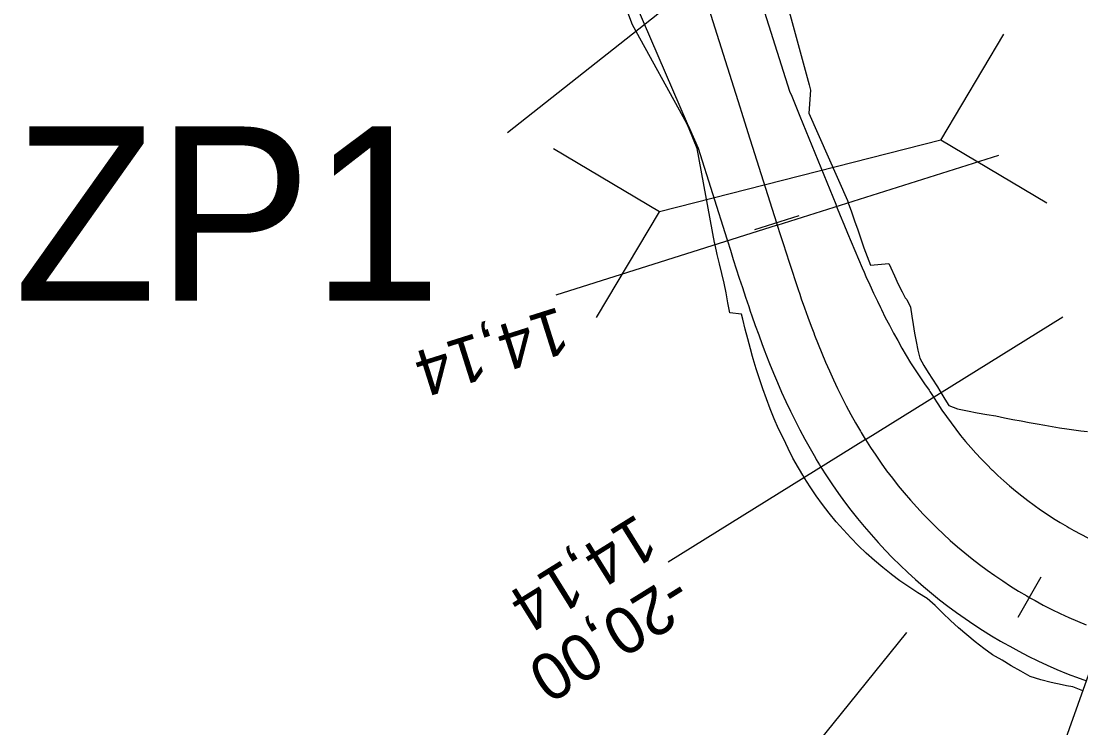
# Model space of a CAD drawing. Extents: x -636600 to -628587, y -1090963 to -1085869.
# Drawn here: x -635055.28 to -635009.69, y -1089355.55 to -1089325.13 of the extents above; entities that cross this region are included whole.
import ezdxf

# ---------------------------------------------------------------- set-up
doc = ezdxf.new("R2010")
doc.units = 0
for name, color, linetype in [('03_PC_OBJEKTY_NÁVRH', 7, 'Continuous'), ('03_PC_OBJEKTY_STAV', 7, 'Continuous'), ('HEKTOMETRY20', 7, 'Continuous'), ('HL_BODY', 7, 'Continuous'), ('POLOMERY', 7, 'Continuous'), ('situace_osa', 7, 'Continuous'), ('situace_těleso', 7, 'Continuous'), ('situace_vozovka', 7, 'Continuous'), ('VRCHOLY', 7, 'Continuous')]:
    doc.layers.add(name, color=color, linetype=linetype)

msp = doc.modelspace()

# ---------------------------------------------------------------- linework, layer by layer
at = {"layer": '03_PC_OBJEKTY_NÁVRH'}
for points in [[(-635011.149, -1089332.959), (-635015.707, -1089330.248), (-635012.997, -1089325.69)], [(-635015.707, -1089330.248), (-635027.822, -1089333.328)], [(-635030.532, -1089337.887), (-635027.822, -1089333.328), (-635032.38, -1089330.618)]]:
    msp.add_lwpolyline(points, dxfattribs=at)
at = {"layer": '03_PC_OBJEKTY_STAV'}
msp.add_lwpolyline([(-635036.648, -1089322.798), (-635025.98, -1089323.31), (-635034.354, -1089329.939)], dxfattribs=at)
at = {"layer": 'HEKTOMETRY20'}
for points in [[(-635021.827, -1089333.509), (-635023.734, -1089334.113)], [(-635011.407, -1089349.061), (-635012.4, -1089350.798)]]:
    msp.add_lwpolyline(points, dxfattribs=at)
at = {"layer": 'HL_BODY'}
for points in [[(-635022.749, -1089333.909), (-635013.216, -1089330.891)], [(-635018.958, -1089343.133), (-635010.468, -1089337.85)]]:
    msp.add_lwpolyline(points, dxfattribs=at)
at = {"layer": 'POLOMERY'}
for points in [[(-635022.749, -1089333.909), (-635032.283, -1089336.928)], [(-635018.958, -1089343.133), (-635027.449, -1089348.416)], [(-635008.695, -1089351.405), (-635012.054, -1089360.824)]]:
    msp.add_lwpolyline(points, dxfattribs=at)
at = {"layer": 'situace_osa'}
msp.add_lwpolyline([(-635025.799, -1089324.277), (-635024.363, -1089328.813), (-635024.29, -1089329.044), (-635024.012, -1089329.92), (-635022.78, -1089333.811), (-635022.749, -1089333.909), (-635022.623, -1089334.307), (-635022.497, -1089334.704), (-635022.37, -1089335.101), (-635022.242, -1089335.497), (-635022.113, -1089335.893), (-635021.982, -1089336.289), (-635021.849, -1089336.684), (-635021.781, -1089336.881), (-635021.714, -1089337.078), (-635021.575, -1089337.471), (-635021.434, -1089337.863), (-635021.289, -1089338.254), (-635021.178, -1089338.546), (-635021.141, -1089338.643), (-635020.989, -1089339.031), (-635020.832, -1089339.417), (-635020.67, -1089339.801), (-635020.504, -1089340.183), (-635020.332, -1089340.562), (-635020.155, -1089340.939), (-635019.972, -1089341.314), (-635019.782, -1089341.685), (-635019.587, -1089342.053), (-635019.384, -1089342.417), (-635019.175, -1089342.777), (-635019.138, -1089342.838), (-635019.013, -1089343.045), (-635018.958, -1089343.133), (-635018.74, -1089343.476), (-635018.514, -1089343.815), (-635018.282, -1089344.15), (-635018.043, -1089344.479), (-635017.797, -1089344.803), (-635017.545, -1089345.123), (-635017.286, -1089345.437), (-635017.021, -1089345.746), (-635016.75, -1089346.049), (-635016.472, -1089346.347), (-635016.189, -1089346.639), (-635015.899, -1089346.926), (-635015.891, -1089346.934), (-635015.604, -1089347.206), (-635015.304, -1089347.48), (-635014.997, -1089347.748), (-635014.686, -1089348.01), (-635014.369, -1089348.266), (-635014.047, -1089348.514), (-635013.72, -1089348.757), (-635013.388, -1089348.992), (-635013.051, -1089349.221), (-635012.71, -1089349.443), (-635012.364, -1089349.658), (-635012.014, -1089349.866), (-635011.904, -1089349.929), (-635011.66, -1089350.066), (-635011.302, -1089350.26), (-635010.94, -1089350.446), (-635010.574, -1089350.625), (-635010.205, -1089350.796), (-635009.832, -1089350.96), (-635009.456, -1089351.116)], dxfattribs=at)
at = {"layer": 'situace_těleso'}
for points in [[(-635009.604, -1089353.953), (-635010.035, -1089353.786), (-635010.303, -1089353.738), (-635010.498, -1089353.699), (-635010.958, -1089353.596), (-635011.414, -1089353.476), (-635011.865, -1089353.336), (-635012.275, -1089353.109), (-635012.679, -1089352.873), (-635013.077, -1089352.628), (-635013.356, -1089352.469), (-635013.484, -1089352.399), (-635013.863, -1089352.124), (-635014.233, -1089351.838), (-635014.595, -1089351.544), (-635014.949, -1089351.24), (-635015.295, -1089350.929), (-635015.632, -1089350.609), (-635015.96, -1089350.282), (-635016.306, -1089349.98), (-635016.702, -1089349.736), (-635017.091, -1089349.48), (-635017.473, -1089349.213), (-635017.836, -1089348.942), (-635017.846, -1089348.934), (-635018.212, -1089348.643), (-635018.57, -1089348.341), (-635018.918, -1089348.028), (-635019.257, -1089347.705), (-635019.586, -1089347.371), (-635019.906, -1089347.027), (-635020.215, -1089346.674), (-635020.513, -1089346.311), (-635020.8, -1089345.939), (-635021.077, -1089345.558), (-635021.341, -1089345.17), (-635021.594, -1089344.773), (-635021.656, -1089344.671), (-635021.799, -1089344.432), (-635021.84, -1089344.361), (-635022.073, -1089343.944), (-635022.277, -1089343.516), (-635022.487, -1089343.094), (-635022.693, -1089342.673), (-635022.878, -1089342.245), (-635023.051, -1089341.816), (-635023.215, -1089341.386), (-635023.369, -1089340.955), (-635023.515, -1089340.525), (-635023.652, -1089340.094), (-635023.782, -1089339.664), (-635023.813, -1089339.558), (-635023.905, -1089339.235), (-635024.021, -1089338.807), (-635024.132, -1089338.38), (-635024.238, -1089337.955), (-635024.289, -1089337.743), (-635024.787, -1089337.683), (-635024.872, -1089337.254), (-635024.953, -1089336.826), (-635025.038, -1089336.404), (-635025.138, -1089335.989), (-635025.236, -1089335.576), (-635025.332, -1089335.166), (-635025.428, -1089334.758), (-635025.452, -1089334.657), (-635026.194, -1089330.611), (-635026.541, -1089329.757), (-635026.646, -1089329.536), (-635028.981, -1089325.285), (-635030.416, -1089321.485)], [(-635022.622, -1089323.271), (-635021.381, -1089327.869), (-635021.321, -1089328.104), (-635021.387, -1089329.089), (-635019.733, -1089332.846), (-635019.697, -1089332.943), (-635019.554, -1089333.333), (-635019.42, -1089333.723), (-635019.288, -1089334.112), (-635019.155, -1089334.496), (-635019.02, -1089334.877), (-635018.881, -1089335.253), (-635018.738, -1089335.625), (-635017.948, -1089335.563), (-635017.87, -1089335.742), (-635017.711, -1089336.096), (-635017.546, -1089336.443), (-635017.375, -1089336.784), (-635017.242, -1089337.035), (-635017.175, -1089337.109), (-635017.016, -1089337.444), (-635016.965, -1089337.819), (-635016.907, -1089338.191), (-635016.844, -1089338.558), (-635016.775, -1089338.922), (-635016.699, -1089339.282), (-635016.616, -1089339.637), (-635016.448, -1089339.948), (-635016.262, -1089340.245), (-635016.074, -1089340.536), (-635015.883, -1089340.82), (-635015.85, -1089340.869), (-635015.751, -1089341.039), (-635015.709, -1089341.111), (-635015.539, -1089341.393), (-635015.365, -1089341.673), (-635015.001, -1089341.819), (-635014.568, -1089341.902), (-635014.147, -1089341.98), (-635013.739, -1089342.053), (-635013.341, -1089342.12), (-635012.968, -1089342.195), (-635012.608, -1089342.269), (-635012.255, -1089342.338), (-635011.911, -1089342.403), (-635011.574, -1089342.464), (-635011.564, -1089342.466), (-635011.244, -1089342.521), (-635010.921, -1089342.575), (-635010.604, -1089342.626), (-635010.294, -1089342.673), (-635009.989, -1089342.717), (-635009.69, -1089342.758), (-635009.396, -1089342.795)]]:
    msp.add_lwpolyline(points, dxfattribs=at)
at = {"layer": 'situace_vozovka'}
for points in [[(-635030.132, -1089321.395), (-635028.516, -1089325.137), (-635026.62, -1089329.528), (-635026.523, -1089329.751), (-635026.157, -1089330.599), (-635024.925, -1089334.49), (-635024.894, -1089334.589), (-635024.768, -1089334.987), (-635024.641, -1089335.387), (-635024.513, -1089335.788), (-635024.383, -1089336.191), (-635024.251, -1089336.596), (-635024.116, -1089337.001), (-635023.979, -1089337.408), (-635023.909, -1089337.613), (-635023.839, -1089337.816), (-635023.695, -1089338.225), (-635023.548, -1089338.634), (-635023.396, -1089339.044), (-635023.279, -1089339.353), (-635023.24, -1089339.455), (-635023.078, -1089339.865), (-635022.912, -1089340.276), (-635022.739, -1089340.686), (-635022.561, -1089341.096), (-635022.375, -1089341.505), (-635022.184, -1089341.913), (-635021.985, -1089342.319), (-635021.778, -1089342.724), (-635021.563, -1089343.127), (-635021.341, -1089343.528), (-635021.109, -1089343.927), (-635021.069, -1089343.995), (-635020.929, -1089344.224), (-635020.869, -1089344.322), (-635020.626, -1089344.704), (-635020.375, -1089345.081), (-635020.116, -1089345.453), (-635019.85, -1089345.819), (-635019.577, -1089346.18), (-635019.296, -1089346.535), (-635019.008, -1089346.885), (-635018.713, -1089347.229), (-635018.412, -1089347.566), (-635018.103, -1089347.897), (-635017.788, -1089348.222), (-635017.466, -1089348.541), (-635017.456, -1089348.55), (-635017.137, -1089348.853), (-635016.803, -1089349.158), (-635016.462, -1089349.456), (-635016.115, -1089349.748), (-635015.763, -1089350.032), (-635015.404, -1089350.309), (-635015.041, -1089350.578), (-635014.671, -1089350.84), (-635014.297, -1089351.095), (-635013.917, -1089351.342), (-635013.533, -1089351.581), (-635013.143, -1089351.812), (-635013.02, -1089351.883), (-635012.749, -1089352.035), (-635012.351, -1089352.25), (-635011.948, -1089352.457), (-635011.541, -1089352.656), (-635011.13, -1089352.847), (-635010.716, -1089353.029), (-635010.298, -1089353.202), (-635010.121, -1089353.273), (-635009.876, -1089353.367), (-635009.451, -1089353.524)], [(-635023.654, -1089323.598), (-635022.218, -1089328.134), (-635022.126, -1089328.359), (-635021.779, -1089329.213), (-635020.235, -1089333.005), (-635020.196, -1089333.101), (-635020.039, -1089333.487), (-635019.882, -1089333.871), (-635019.725, -1089334.252), (-635019.568, -1089334.63), (-635019.411, -1089335.005), (-635019.253, -1089335.377), (-635019.093, -1089335.746), (-635019.013, -1089335.93), (-635018.932, -1089336.111), (-635018.77, -1089336.473), (-635018.606, -1089336.83), (-635018.439, -1089337.183), (-635018.313, -1089337.446), (-635018.271, -1089337.532), (-635018.1, -1089337.877), (-635017.926, -1089338.216), (-635017.749, -1089338.551), (-635017.569, -1089338.88), (-635017.386, -1089339.204), (-635017.2, -1089339.522), (-635017.01, -1089339.834), (-635016.816, -1089340.14), (-635016.619, -1089340.439), (-635016.419, -1089340.732), (-635016.214, -1089341.017), (-635016.179, -1089341.066), (-635016.074, -1089341.237), (-635016.029, -1089341.31), (-635015.848, -1089341.594), (-635015.662, -1089341.875), (-635015.47, -1089342.151), (-635015.272, -1089342.424), (-635015.068, -1089342.693), (-635014.86, -1089342.957), (-635014.645, -1089343.217), (-635014.426, -1089343.472), (-635014.202, -1089343.724), (-635013.972, -1089343.97), (-635013.737, -1089344.212), (-635013.498, -1089344.449), (-635013.491, -1089344.456), (-635013.254, -1089344.681), (-635013.005, -1089344.908), (-635012.751, -1089345.129), (-635012.494, -1089345.346), (-635012.231, -1089345.557), (-635011.965, -1089345.763), (-635011.694, -1089345.964), (-635011.419, -1089346.159), (-635011.141, -1089346.348), (-635010.859, -1089346.532), (-635010.572, -1089346.71), (-635010.283, -1089346.882), (-635010.191, -1089346.934), (-635009.99, -1089347.048), (-635009.693, -1089347.208), (-635009.394, -1089347.362)]]:
    msp.add_lwpolyline(points, dxfattribs=at)
at = {"layer": 'VRCHOLY'}
msp.add_lwpolyline([(-635017.196, -1089351.449), (-635029.746, -1089367.021)], dxfattribs=at)

# ---------------------------------------------------------------- texts
at = {"layer": '03_PC_OBJEKTY_STAV'}
msp.add_text('ZP1', height=7.5, dxfattribs=at).set_placement((-635055.599, -1089337.159))
at = {"layer": 'POLOMERY'}
for s, rotation, p in [('14,14', 197.569, (-635032.132, -1089337.405)), ('14,14', 211.893, (-635028.77, -1089346.294)), ('-20,00', 211.893, (-635027.185, -1089348.841))]:
    msp.add_text(s, height=2, rotation=rotation, dxfattribs=at).set_placement(p)

doc.saveas('drawing.dxf')
